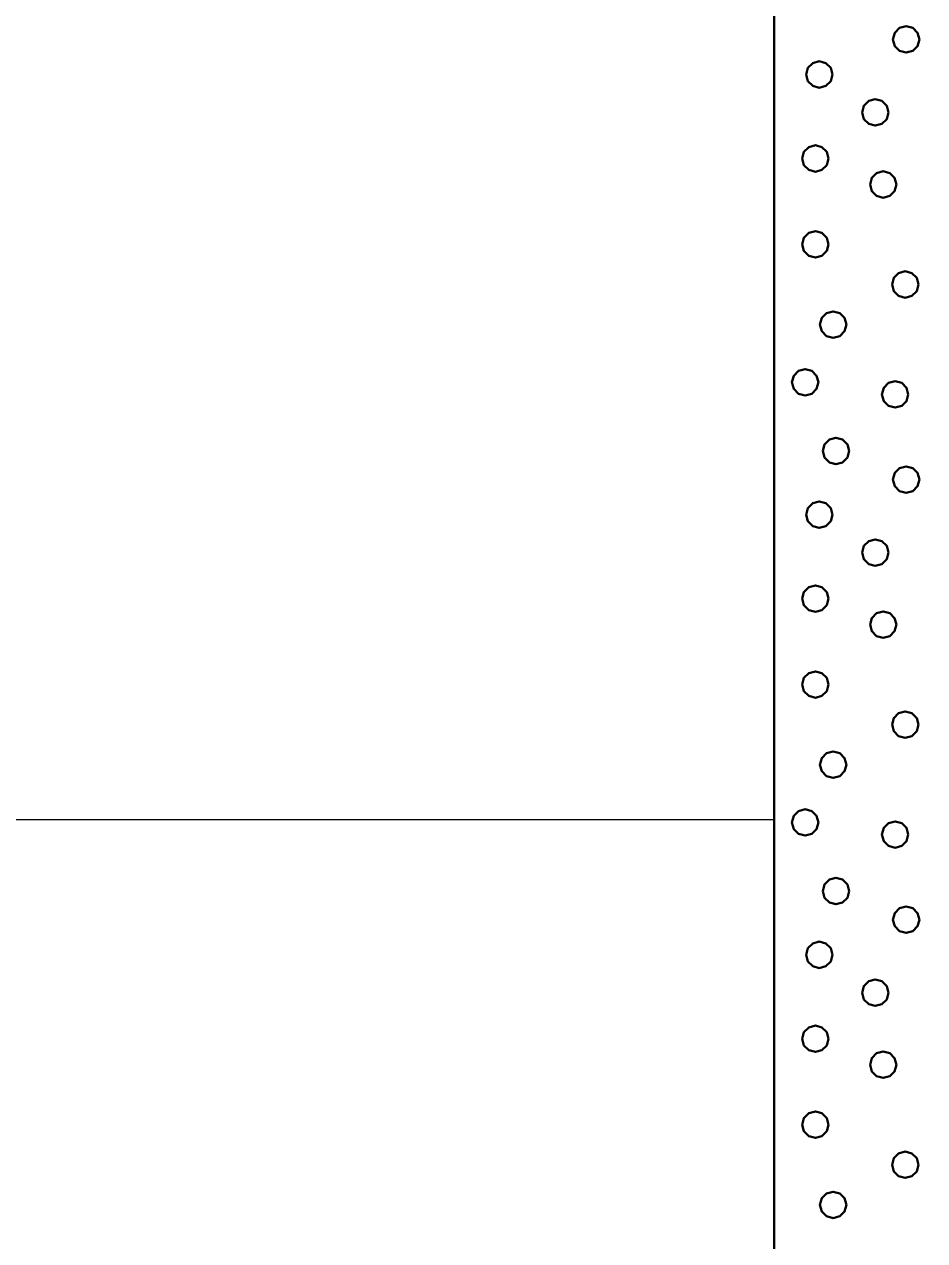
# Model space of a CAD drawing. Extents: x -582 to 653, y -817 to -3.
# Drawn here: x -29.8 to -24.6, y -506.56 to -499.54 of the extents above; entities that cross this region are included whole.
import ezdxf

# ---------------------------------------------------------------- set-up
doc = ezdxf.new("R2010")
doc.units = 0
doc.header["$LTSCALE"] = 0.4
doc.layers.add('27', color=7, linetype='Continuous', lineweight=40)
doc.layers.add('7', color=7, linetype='Continuous', lineweight=13)

msp = doc.modelspace()

# ---------------------------------------------------------------- linework, layer by layer
at = {"layer": '27'}
for points in [[(-25.4713, -499.2528), (-22.9713, -499.2528), (-22.9713, -514.2528), (-25.4713, -514.2528)], [(-24.6345, -499.6307), (-24.6447, -499.5926), (-24.6726, -499.5647), (-24.7107, -499.5545), (-24.7488, -499.5647), (-24.7767, -499.5926), (-24.7869, -499.6307), (-24.7767, -499.6688), (-24.7488, -499.6967), (-24.7107, -499.7069), (-24.6726, -499.6967), (-24.6447, -499.6688)], [(-25.1356, -499.8333), (-25.1458, -499.7952), (-25.1737, -499.7673), (-25.2118, -499.7571), (-25.2499, -499.7673), (-25.2778, -499.7952), (-25.288, -499.8333), (-25.2778, -499.8714), (-25.2499, -499.8993), (-25.2118, -499.9095), (-25.1737, -499.8993), (-25.1458, -499.8714)], [(-24.8127, -500.052), (-24.8229, -500.0139), (-24.8508, -499.986), (-24.8889, -499.9758), (-24.927, -499.986), (-24.9549, -500.0139), (-24.9651, -500.052), (-24.9549, -500.0901), (-24.927, -500.118), (-24.8889, -500.1282), (-24.8508, -500.118), (-24.8229, -500.0901)], [(-25.1585, -500.3177), (-25.1687, -500.2796), (-25.1966, -500.2517), (-25.2347, -500.2415), (-25.2728, -500.2517), (-25.3007, -500.2796), (-25.3109, -500.3177), (-25.3007, -500.3558), (-25.2728, -500.3837), (-25.2347, -500.3939), (-25.1966, -500.3837), (-25.1687, -500.3558)], [(-24.7669, -500.4677), (-24.7771, -500.4296), (-24.805, -500.4017), (-24.8431, -500.3915), (-24.8812, -500.4017), (-24.9091, -500.4296), (-24.9193, -500.4677), (-24.9091, -500.5058), (-24.8812, -500.5337), (-24.8431, -500.5439), (-24.805, -500.5337), (-24.7771, -500.5058)], [(-25.1585, -500.8135), (-25.1687, -500.7754), (-25.1966, -500.7475), (-25.2347, -500.7373), (-25.2728, -500.7475), (-25.3007, -500.7754), (-25.3109, -500.8135), (-25.3007, -500.8516), (-25.2728, -500.8794), (-25.2347, -500.8897), (-25.1966, -500.8794), (-25.1687, -500.8516)], [(-24.6398, -501.0448), (-24.65, -501.0067), (-24.6779, -500.9788), (-24.716, -500.9686), (-24.7541, -500.9788), (-24.782, -501.0067), (-24.7922, -501.0448), (-24.782, -501.0829), (-24.7541, -501.1108), (-24.716, -501.121), (-24.6779, -501.1108), (-24.65, -501.0829)], [(-25.0555, -501.2762), (-25.0657, -501.2381), (-25.0936, -501.2102), (-25.1317, -501.2), (-25.1698, -501.2102), (-25.1977, -501.2381), (-25.2079, -501.2762), (-25.1977, -501.3143), (-25.1698, -501.3422), (-25.1317, -501.3524), (-25.0936, -501.3422), (-25.0657, -501.3143)], [(-25.217, -501.6093), (-25.2272, -501.5712), (-25.2551, -501.5433), (-25.2932, -501.5331), (-25.3313, -501.5433), (-25.3592, -501.5712), (-25.3694, -501.6093), (-25.3592, -501.6474), (-25.3313, -501.6753), (-25.2932, -501.6855), (-25.2551, -501.6753), (-25.2272, -501.6474)], [(-24.6983, -501.6792), (-24.7085, -501.6411), (-24.7364, -501.6132), (-24.7745, -501.603), (-24.8126, -501.6132), (-24.8405, -501.6411), (-24.8507, -501.6792), (-24.8405, -501.7173), (-24.8126, -501.7452), (-24.7745, -501.7554), (-24.7364, -501.7452), (-24.7085, -501.7173)], [(-25.0394, -502.0055), (-25.0496, -501.9674), (-25.0775, -501.9395), (-25.1156, -501.9293), (-25.1537, -501.9395), (-25.1816, -501.9674), (-25.1918, -502.0055), (-25.1816, -502.0436), (-25.1537, -502.0714), (-25.1156, -502.0817), (-25.0775, -502.0714), (-25.0496, -502.0436)], [(-24.6345, -502.1707), (-24.6447, -502.1326), (-24.6726, -502.1047), (-24.7107, -502.0945), (-24.7488, -502.1047), (-24.7767, -502.1326), (-24.7869, -502.1707), (-24.7767, -502.2088), (-24.7488, -502.2367), (-24.7107, -502.2469), (-24.6726, -502.2367), (-24.6447, -502.2088)], [(-25.1356, -502.3733), (-25.1458, -502.3352), (-25.1737, -502.3073), (-25.2118, -502.2971), (-25.2499, -502.3073), (-25.2778, -502.3352), (-25.288, -502.3733), (-25.2778, -502.4114), (-25.2499, -502.4393), (-25.2118, -502.4495), (-25.1737, -502.4393), (-25.1458, -502.4114)], [(-24.8127, -502.592), (-24.8229, -502.5539), (-24.8508, -502.526), (-24.8889, -502.5158), (-24.927, -502.526), (-24.9549, -502.5539), (-24.9651, -502.592), (-24.9549, -502.6301), (-24.927, -502.658), (-24.8889, -502.6682), (-24.8508, -502.658), (-24.8229, -502.6301)], [(-25.1585, -502.8577), (-25.1687, -502.8196), (-25.1966, -502.7917), (-25.2347, -502.7815), (-25.2728, -502.7917), (-25.3007, -502.8196), (-25.3109, -502.8577), (-25.3007, -502.8958), (-25.2728, -502.9237), (-25.2347, -502.9339), (-25.1966, -502.9237), (-25.1687, -502.8958)], [(-24.7669, -503.0077), (-24.7771, -502.9696), (-24.805, -502.9417), (-24.8431, -502.9315), (-24.8812, -502.9417), (-24.9091, -502.9696), (-24.9193, -503.0077), (-24.9091, -503.0458), (-24.8812, -503.0737), (-24.8431, -503.0839), (-24.805, -503.0737), (-24.7771, -503.0458)], [(-25.1585, -503.3535), (-25.1687, -503.3154), (-25.1966, -503.2875), (-25.2347, -503.2773), (-25.2728, -503.2875), (-25.3007, -503.3154), (-25.3109, -503.3535), (-25.3007, -503.3916), (-25.2728, -503.4194), (-25.2347, -503.4297), (-25.1966, -503.4194), (-25.1687, -503.3916)], [(-24.6398, -503.5848), (-24.65, -503.5467), (-24.6779, -503.5188), (-24.716, -503.5086), (-24.7541, -503.5188), (-24.782, -503.5467), (-24.7922, -503.5848), (-24.782, -503.6229), (-24.7541, -503.6508), (-24.716, -503.661), (-24.6779, -503.6508), (-24.65, -503.6229)], [(-25.0555, -503.8162), (-25.0657, -503.7781), (-25.0936, -503.7502), (-25.1317, -503.74), (-25.1698, -503.7502), (-25.1977, -503.7781), (-25.2079, -503.8162), (-25.1977, -503.8543), (-25.1698, -503.8822), (-25.1317, -503.8924), (-25.0936, -503.8822), (-25.0657, -503.8543)], [(-25.217, -504.1493), (-25.2272, -504.1112), (-25.2551, -504.0833), (-25.2932, -504.0731), (-25.3313, -504.0833), (-25.3592, -504.1112), (-25.3694, -504.1493), (-25.3592, -504.1874), (-25.3313, -504.2153), (-25.2932, -504.2255), (-25.2551, -504.2153), (-25.2272, -504.1874)], [(-24.6983, -504.2192), (-24.7085, -504.1811), (-24.7364, -504.1532), (-24.7745, -504.143), (-24.8126, -504.1532), (-24.8405, -504.1811), (-24.8507, -504.2192), (-24.8405, -504.2573), (-24.8126, -504.2852), (-24.7745, -504.2954), (-24.7364, -504.2852), (-24.7085, -504.2573)], [(-25.0394, -504.5455), (-25.0496, -504.5074), (-25.0775, -504.4795), (-25.1156, -504.4693), (-25.1537, -504.4795), (-25.1816, -504.5074), (-25.1918, -504.5455), (-25.1816, -504.5836), (-25.1537, -504.6114), (-25.1156, -504.6217), (-25.0775, -504.6114), (-25.0496, -504.5836)], [(-24.6345, -504.7107), (-24.6447, -504.6726), (-24.6726, -504.6447), (-24.7107, -504.6345), (-24.7488, -504.6447), (-24.7767, -504.6726), (-24.7869, -504.7107), (-24.7767, -504.7488), (-24.7488, -504.7767), (-24.7107, -504.7869), (-24.6726, -504.7767), (-24.6447, -504.7488)], [(-25.1356, -504.9133), (-25.1458, -504.8752), (-25.1737, -504.8473), (-25.2118, -504.8371), (-25.2499, -504.8473), (-25.2778, -504.8752), (-25.288, -504.9133), (-25.2778, -504.9514), (-25.2499, -504.9793), (-25.2118, -504.9895), (-25.1737, -504.9793), (-25.1458, -504.9514)], [(-24.8127, -505.132), (-24.8229, -505.0939), (-24.8508, -505.066), (-24.8889, -505.0558), (-24.927, -505.066), (-24.9549, -505.0939), (-24.9651, -505.132), (-24.9549, -505.1701), (-24.927, -505.198), (-24.8889, -505.2082), (-24.8508, -505.198), (-24.8229, -505.1701)], [(-25.1585, -505.3977), (-25.1687, -505.3596), (-25.1966, -505.3317), (-25.2347, -505.3215), (-25.2728, -505.3317), (-25.3007, -505.3596), (-25.3109, -505.3977), (-25.3007, -505.4358), (-25.2728, -505.4637), (-25.2347, -505.4739), (-25.1966, -505.4637), (-25.1687, -505.4358)], [(-24.7669, -505.5477), (-24.7771, -505.5096), (-24.805, -505.4817), (-24.8431, -505.4715), (-24.8812, -505.4817), (-24.9091, -505.5096), (-24.9193, -505.5477), (-24.9091, -505.5858), (-24.8812, -505.6137), (-24.8431, -505.6239), (-24.805, -505.6137), (-24.7771, -505.5858)], [(-25.1585, -505.8935), (-25.1687, -505.8554), (-25.1966, -505.8275), (-25.2347, -505.8173), (-25.2728, -505.8275), (-25.3007, -505.8554), (-25.3109, -505.8935), (-25.3007, -505.9316), (-25.2728, -505.9594), (-25.2347, -505.9697), (-25.1966, -505.9594), (-25.1687, -505.9316)], [(-24.6398, -506.1248), (-24.65, -506.0867), (-24.6779, -506.0588), (-24.716, -506.0486), (-24.7541, -506.0588), (-24.782, -506.0867), (-24.7922, -506.1248), (-24.782, -506.1629), (-24.7541, -506.1908), (-24.716, -506.201), (-24.6779, -506.1908), (-24.65, -506.1629)], [(-25.0555, -506.3562), (-25.0657, -506.3181), (-25.0936, -506.2902), (-25.1317, -506.28), (-25.1698, -506.2902), (-25.1977, -506.3181), (-25.2079, -506.3562), (-25.1977, -506.3943), (-25.1698, -506.4222), (-25.1317, -506.4324), (-25.0936, -506.4222), (-25.0657, -506.3943)]]:
    msp.add_lwpolyline(points, close=True, dxfattribs=at)
at = {"layer": '7'}
msp.add_line((-62.9147, -504.1328), (-25.4713, -504.1328), dxfattribs=at)

doc.saveas('drawing.dxf')
